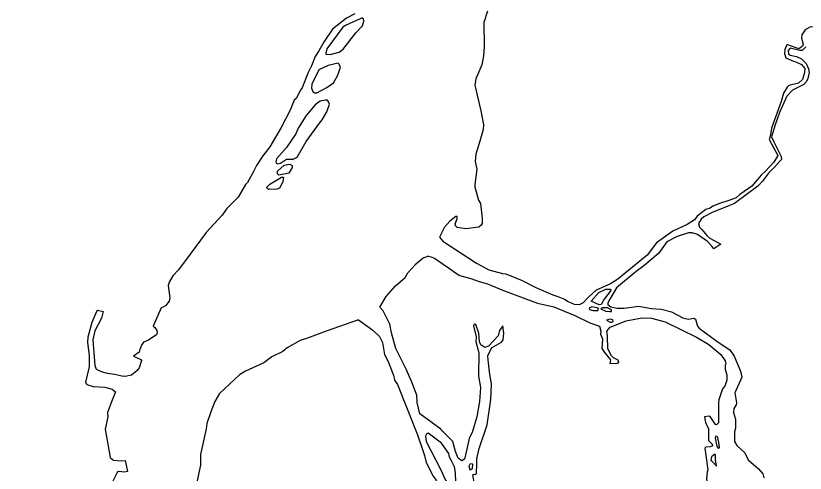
# Model space of a CAD drawing. Extents: x 0 to 2603, y -226 to 830.
# Drawn here: x 125.249 to 129.85, y 503.549 to 506.212 of the extents above; entities that cross this region are included whole.
import ezdxf

# ---------------------------------------------------------------- set-up
doc = ezdxf.new("R2010")
doc.units = 0
doc.layers.add('CT_TSH_Map_Town_Limits', color=7, linetype='Continuous')
doc.layers.add('CT_TSH_Map_Town_Text', color=7, linetype='Continuous')

msp = doc.modelspace()

# ---------------------------------------------------------------- linework, layer by layer
at = {"layer": 'CT_TSH_Map_Town_Limits'}
for points in [[(127.9977, 506.2397), (127.977, 506.1729), (127.979, 506.0325), (127.9749, 505.9798), (127.9657, 505.9271), (127.9307, 505.8447), (127.9241, 505.8086), (127.9584, 505.6592), (127.9747, 505.5768), (127.9734, 505.5497), (127.9538, 505.4828), (127.9291, 505.4056), (127.9263, 505.3631)], [(127.1762, 506.1989), (127.0947, 506.1336), (127.047, 506.0617), (127.0145, 506.0077)], [(127.1329, 506.0008), (127.1562, 506.0188), (127.2299, 506.1138), (127.2687, 506.1536), (127.2779, 506.1819), (127.2753, 506.1948), (127.2701, 506.1999), (127.238, 506.1872)], [(127.2252, 506.2246), (127.1762, 506.1989)], [(127.238, 506.1872), (127.1747, 506.1578), (127.1541, 506.1463), (127.0622, 506.0205), (127.0556, 505.9947), (127.0556, 505.9883), (127.0814, 505.9869), (127.1329, 506.0008)], [(129.9031, 506.1452), (129.8799, 506.1479), (129.849, 506.1313), (129.8308, 506.1018), (129.8281, 506.0811), (129.8384, 506.0476), (129.8345, 506.0347)], [(127.0145, 506.0077), (126.9938, 505.9743)], [(129.8525, 506.0321), (129.8317, 506.0102), (129.8189, 506.0103), (129.7623, 506.0234), (129.7494, 506.0093), (129.7519, 505.9913), (129.7621, 505.9835), (129.7995, 505.9757), (129.829, 505.9626), (129.856, 505.9342), (129.8687, 505.9032), (129.8725, 505.8827), (129.8647, 505.8467), (129.8569, 505.83), (129.8414, 505.812), (129.7756, 505.7801), (129.742, 505.7441), (129.6991, 505.6489), (129.6744, 505.577)], [(129.7417, 506.0428), (129.73, 506.0158), (129.7286, 505.9927), (129.7376, 505.9682), (129.7813, 505.9474), (129.7954, 505.9448)], [(129.8345, 506.0347), (129.8124, 506.0206), (129.7482, 506.0428), (129.7417, 506.0428)], [(126.9938, 505.9743), (126.9717, 505.9216), (126.9509, 505.8779), (126.9172, 505.7931), (126.9107, 505.7827)], [(127.134, 505.93), (127.1275, 505.9365), (127.0695, 505.9238), (127.0154, 505.8983), (126.9751, 505.8134), (126.9724, 505.7915), (126.9802, 505.7722), (126.9892, 505.7644), (127.0033, 505.7632), (127.0614, 505.7939)], [(127.0614, 505.7939), (127.1001, 505.8221), (127.1247, 505.8618), (127.1404, 505.912), (127.134, 505.93)], [(129.7954, 505.9448), (129.8276, 505.9293), (129.8468, 505.9059), (129.8454, 505.8815), (129.8338, 505.8404), (129.8106, 505.8198), (129.7551, 505.8058)], [(126.9107, 505.7827), (126.8835, 505.7314), (126.8705, 505.7212)], [(129.7551, 505.8058), (129.7447, 505.7969), (129.7226, 505.761), (129.7097, 505.7134)], [(126.8705, 505.7212), (126.8484, 505.6632), (126.7952, 505.5617), (126.7292, 505.45), (126.6878, 505.3973), (126.6515, 505.3408)], [(127.0546, 505.7217), (127.0225, 505.7142), (126.9928, 505.6937), (126.941, 505.632), (126.8945, 505.5588), (126.8801, 505.524), (126.8271, 505.4458), (126.7689, 505.379), (126.7637, 505.3622), (126.7662, 505.3532), (126.7739, 505.3494), (126.7907, 505.3544), (126.8268, 505.3775), (126.8655, 505.3773), (126.8886, 505.3888), (126.9418, 505.48)], [(126.9418, 505.48), (127.0194, 505.5879), (127.0349, 505.6072), (127.0621, 505.6522), (127.0765, 505.6985), (127.07, 505.7152), (127.0662, 505.7204), (127.0546, 505.7217)], [(129.7097, 505.7134), (129.6524, 505.5577), (129.6458, 505.5101), (129.6394, 505.4921), (129.6892, 505.3992), (129.6659, 505.3594), (129.6181, 505.3081), (129.5923, 505.285), (129.5392, 505.2207), (129.4682, 505.1721), (129.4475, 505.1529), (129.3985, 505.135), (129.356, 505.121), (129.3121, 505.1044), (129.2953, 505.0929), (129.2696, 505.0841), (129.2192, 505.0456), (129.2038, 505.025), (129.1623, 504.9969), (129.0772, 504.9572), (128.983, 504.8893), (128.9287, 504.8174), (128.7582, 504.6777), (128.7143, 504.6509), (128.6318, 504.6151), (128.5904, 504.5779), (128.5749, 504.5611)], [(129.6744, 505.577), (129.6535, 505.5075)], [(129.6535, 505.5075), (129.6676, 505.4791), (129.6816, 505.447)], [(129.6816, 505.447), (129.7098, 505.3927)], [(127.9263, 505.3631), (127.9365, 505.3193), (127.9232, 505.2305), (127.9232, 505.2138), (127.9461, 505.1391), (127.9564, 505.1185), (127.9676, 505.0309), (127.9675, 505.0025), (127.9611, 504.9935), (127.9481, 504.982), (127.8708, 504.972), (127.8219, 504.9785), (127.813, 504.9863), (127.8104, 504.9979), (127.8221, 505.0327), (127.8221, 505.043), (127.8132, 505.0429), (127.7782, 505.0161), (127.7473, 504.9814), (127.7175, 504.9235)], [(129.7046, 505.3683), (129.6696, 505.3284), (129.6348, 505.2951), (129.5998, 505.2502)], [(129.7098, 505.3927), (129.7111, 505.3746), (129.7046, 505.3683)], [(126.6515, 505.3408), (126.6307, 505.2983), (126.5983, 505.2419), (126.588, 505.2302)], [(126.7944, 505.3249), (126.8138, 505.3415), (126.846, 505.3478), (126.8602, 505.3413), (126.8601, 505.3284), (126.8393, 505.2963), (126.7813, 505.2849), (126.7737, 505.2926), (126.7737, 505.3081), (126.7944, 505.3249)], [(126.7297, 505.231), (126.798, 505.2721), (126.8084, 505.2732), (126.8057, 505.2462), (126.7849, 505.209), (126.7707, 505.2025), (126.7231, 505.2015), (126.7116, 505.2079), (126.7116, 505.2143), (126.7297, 505.231)], [(126.588, 505.2302), (126.5453, 505.157), (126.4794, 505.0903), (126.4521, 505.0518), (126.3579, 504.9504), (126.2647, 504.8233), (126.1973, 504.7334), (126.1638, 504.6987), (126.1431, 504.6615), (126.1366, 504.6409), (126.1465, 504.57), (126.1426, 504.5507), (126.1219, 504.5225), (126.1052, 504.5162)], [(129.5998, 505.2502), (129.5739, 505.2194), (129.4384, 505.1194), (129.4087, 505.1079)], [(129.4087, 505.1079), (129.3068, 505.0671), (129.2591, 505.0415), (129.2436, 505.0274), (129.2281, 505.0018), (129.2331, 504.9812), (129.2473, 504.967)], [(129.3049, 504.8701), (129.2805, 504.8973), (129.2227, 504.9387), (129.1906, 504.9478), (129.17, 504.9492), (129.103, 504.9262), (129.0435, 504.8955), (128.9943, 504.8274), (128.9092, 504.7557), (128.864, 504.7236), (128.7503, 504.6288), (128.7102, 504.562), (128.6985, 504.5414), (128.6984, 504.5311)], [(129.2473, 504.967), (129.2768, 504.9333), (129.2934, 504.9178), (129.3577, 504.8816)], [(127.7175, 504.9235), (127.7367, 504.899), (127.9345, 504.7721), (128.0052, 504.732), (128.0862, 504.711), (128.1055, 504.7097)], [(129.3164, 504.856), (129.3049, 504.8701)], [(129.3577, 504.8816), (129.3164, 504.856)], [(127.654, 504.8117), (127.6231, 504.8002), (127.5765, 504.7618), (127.5338, 504.7157)], [(127.654, 504.8117), (127.668, 504.8091), (127.69, 504.8001), (127.7773, 504.7405), (127.8119, 504.7147), (127.8377, 504.6991)], [(127.3708, 504.5153), (127.4072, 504.5783), (127.4615, 504.6399), (127.5183, 504.6886), (127.5338, 504.7157)], [(127.8377, 504.6991), (127.9007, 504.6821)], [(127.9007, 504.6821), (127.9495, 504.6651), (127.9985, 504.6521), (128.0911, 504.6118)], [(128.1055, 504.7097), (128.1994, 504.6707)], [(128.1994, 504.6707), (128.279, 504.6293), (128.378, 504.5864), (128.4076, 504.5772), (128.4462, 504.5617)], [(128.0911, 504.6118), (128.2903, 504.539), (128.3854, 504.5168), (128.4086, 504.5077)], [(128.602, 504.5508), (128.6472, 504.6008), (128.6872, 504.62), (128.7142, 504.6198), (128.7168, 504.6134), (128.6779, 504.5621), (128.6612, 504.5313)], [(128.4462, 504.5617), (128.468, 504.5487), (128.504, 504.5331), (128.5336, 504.5317), (128.5581, 504.5432), (128.5749, 504.5611)], [(128.6612, 504.5313), (128.6495, 504.53), (128.602, 504.5508)], [(125.7247, 504.4986), (125.7214, 504.4944), (125.6915, 504.4262)], [(125.7583, 504.49), (125.7483, 504.4505), (125.7094, 504.3772), (125.6975, 504.3257), (125.7086, 504.1763), (125.7163, 504.1545), (125.7458, 504.1401), (125.7806, 504.131), (125.8269, 504.1257), (125.8745, 504.1139)], [(125.7247, 504.4986), (125.7583, 504.49)], [(126.1052, 504.5162), (126.0962, 504.5123), (126.0494, 504.4043), (126.0583, 504.3979)], [(127.7263, 503.8046), (127.6029, 503.8951), (127.589, 503.9597), (127.5853, 504.0021), (127.5572, 504.0795), (127.524, 504.1543), (127.464, 504.2743), (127.4385, 504.3658), (127.4285, 504.4173), (127.3901, 504.4947), (127.3708, 504.5153)], [(128.4086, 504.5077), (128.5063, 504.4661), (128.595, 504.4234), (128.6503, 504.4039), (128.6579, 504.3754), (128.6566, 504.3587), (128.6681, 504.3304), (128.664, 504.275), (128.6807, 504.2505), (128.7141, 504.2078), (128.7127, 504.1976)], [(128.6146, 504.4967), (128.6416, 504.4966), (128.6455, 504.5094), (128.6057, 504.5173), (128.5902, 504.5096), (128.5928, 504.5019), (128.6146, 504.4967)], [(128.7112, 504.4898), (128.7202, 504.4911), (128.7215, 504.5001), (128.6971, 504.5119), (128.6687, 504.512), (128.6584, 504.5055), (128.688, 504.4913), (128.7112, 504.4898)], [(128.6984, 504.5311), (128.7177, 504.5169), (128.7537, 504.5103), (128.7949, 504.5101), (128.8787, 504.5214), (128.9533, 504.5069), (129.0099, 504.5043), (129.0704, 504.4886), (129.136, 504.4535), (129.1681, 504.4457), (129.2004, 504.4508), (129.2105, 504.4456)], [(128.7135, 504.4281), (128.725, 504.4281), (128.7302, 504.4344), (128.7278, 504.4422), (128.7136, 504.4461), (128.6917, 504.4398), (128.7135, 504.4281)], [(128.7642, 504.1948), (128.7604, 504.2077), (128.7321, 504.2207), (128.7205, 504.2311), (128.7001, 504.2736), (128.6978, 504.3483), (128.6927, 504.3766), (128.7121, 504.3984), (128.8062, 504.4355), (128.8978, 504.4532), (128.9531, 504.4516), (129.0341, 504.4308), (129.2167, 504.3413), (129.2886, 504.2972), (129.3579, 504.2403), (129.3836, 504.2029), (129.3874, 504.1862), (129.3835, 504.1783)], [(129.2105, 504.4456), (129.2221, 504.4056), (129.231, 504.3927), (129.3414, 504.3124), (129.4109, 504.2672), (129.4365, 504.231), (129.4721, 504.1433), (129.4798, 504.1085)], [(125.6915, 504.4262), (125.6681, 504.3413), (125.6667, 504.3117), (125.6766, 504.2318), (125.6764, 504.1687), (125.6541, 504.0787), (125.6632, 504.0658), (125.7004, 504.054), (125.7686, 504.0487), (125.8098, 504.0382)], [(126.0583, 504.3979), (126.0699, 504.3797), (126.0724, 504.3657), (126.0686, 504.3553), (126.0181, 504.3207), (125.9936, 504.3118), (125.982, 504.2938), (125.9717, 504.2694), (125.9677, 504.254), (125.9342, 504.2297), (125.9766, 504.2102), (125.9817, 504.2049), (125.9674, 504.1612), (125.957, 504.1471), (125.9234, 504.1202), (125.8861, 504.1126), (125.8745, 504.1139)], [(127.247, 504.4412), (127.0574, 504.3762), (126.9491, 504.3353), (126.9067, 504.3213), (126.8305, 504.2791), (126.8046, 504.2573), (126.7415, 504.2254), (126.6937, 504.1908), (126.588, 504.1422), (126.5518, 504.1217), (126.4368, 504.0128), (126.4083, 503.9665), (126.3849, 503.9061), (126.3627, 503.838), (126.3576, 503.8071)], [(127.247, 504.4412), (127.3305, 504.3815), (127.3689, 504.3441), (127.3856, 504.3106), (127.3981, 504.2397), (127.4187, 504.1998), (127.4518, 504.1134), (127.4569, 504.0901), (127.4735, 504.0643), (127.5896, 503.7729), (127.6164, 503.693), (127.6304, 503.6517), (127.6406, 503.6118)], [(127.9306, 504.4142), (127.9204, 504.4155), (127.9164, 504.4065), (127.9317, 504.3421), (127.9302, 504.315), (127.948, 504.2493), (127.9449, 504.1141), (127.9563, 504.0471)], [(128.0864, 504.4071), (128.0683, 504.3802), (128.0605, 504.3493), (128.0035, 504.2878), (127.9829, 504.2813), (127.9585, 504.2957), (127.9521, 504.3137), (127.9472, 504.3639), (127.9306, 504.4142)], [(128.0095, 504.1384), (128.002, 504.2079), (128.0008, 504.2324), (128.015, 504.2658), (128.0254, 504.2813), (128.0796, 504.312), (128.0886, 504.3248), (128.0927, 504.3647), (128.0864, 504.4071)], [(128.7127, 504.1976), (128.7114, 504.1873), (128.7538, 504.1885), (128.7642, 504.1948)], [(129.3835, 504.1783), (129.3834, 504.1539), (129.3936, 504.1204), (129.3934, 504.0895), (129.3805, 504.0562), (129.3675, 504.0395), (129.3467, 503.9751), (129.344, 503.9596), (129.3436, 503.8412), (129.332, 503.8309), (129.3269, 503.8323), (129.2948, 503.8788), (129.287, 503.88)], [(127.9381, 503.6416), (127.9486, 503.6918), (127.9967, 503.8307), (128.0178, 503.9773), (128.022, 504.0674), (128.0095, 504.1384)], [(129.4798, 504.1085), (129.4395, 504.0159), (129.4496, 503.958), (129.4482, 503.9464), (129.4341, 503.9246), (129.4326, 503.9027), (129.4428, 503.864), (129.4427, 503.8112)], [(125.8098, 504.0382), (125.8304, 504.0227)], [(127.9563, 504.0471), (127.9522, 503.966), (127.9364, 503.8759), (127.9103, 503.7923), (127.8909, 503.7512), (127.8752, 503.6805), (127.8647, 503.6303), (127.8492, 503.6213), (127.8273, 503.6368), (127.8107, 503.6742), (127.7968, 503.7323), (127.7403, 503.7904), (127.73, 503.7969), (127.7263, 503.8046)], [(125.8304, 504.0227), (125.807, 503.9635), (125.7836, 503.9018), (125.7848, 503.876)], [(125.7848, 503.876), (125.7743, 503.8234), (125.769, 503.804), (125.7981, 503.6404), (125.8173, 503.6237), (125.8675, 503.6196), (125.8869, 503.622), (125.9008, 503.5576)], [(129.287, 503.88), (129.2627, 503.8775), (129.2676, 503.8441), (129.2868, 503.8066), (129.2865, 503.7397), (129.3071, 503.7178), (129.3096, 503.7087), (129.2955, 503.7023), (129.2696, 503.6998), (129.2645, 503.6947), (129.2821, 503.5672), (129.2781, 503.5569)], [(126.3576, 503.8071), (126.3261, 503.6577), (126.3258, 503.5959), (126.2931, 503.4428), (126.2774, 503.385), (126.2708, 503.336), (126.2657, 503.3168), (126.2588, 503.2268), (126.2574, 503.2022), (126.2509, 503.192), (126.2509, 503.1687), (126.2675, 503.161), (126.2766, 503.1635)], [(129.4427, 503.8112), (129.4375, 503.7894), (129.4385, 503.7327), (129.4512, 503.7095), (129.4974, 503.6669), (129.5179, 503.6255), (129.5782, 503.5738), (129.6026, 503.5441), (129.6089, 503.5221)], [(127.7899, 503.6164), (127.7771, 503.6422), (127.7721, 503.6628), (127.7298, 503.7235), (127.6515, 503.7817), (127.6398, 503.7753), (127.6372, 503.7598), (127.641, 503.7328), (127.7241, 503.5728), (127.7534, 503.5084), (127.774, 503.4735), (127.7995, 503.4245), (127.806, 503.4155), (127.8163, 503.4296), (127.8115, 503.5532), (127.8066, 503.5855), (127.7899, 503.6164)], [(129.3483, 503.7163), (129.3407, 503.7575), (129.3292, 503.7641), (129.3253, 503.7551), (129.3341, 503.7048), (129.3443, 503.6918), (129.3508, 503.6982), (129.3483, 503.7163)], [(128.3103, 503.3183), (128.2898, 503.3313), (128.138, 503.3846), (128.0492, 503.4055), (127.9683, 503.4458), (127.9464, 503.4626), (127.9195, 503.4961), (127.9133, 503.5387), (127.9197, 503.5425), (127.9287, 503.5412), (127.9339, 503.5476), (127.9354, 503.6043), (127.9355, 503.6274), (127.9381, 503.6416)], [(129.3273, 503.6262), (129.3262, 503.6545), (129.3224, 503.6585), (129.3029, 503.6431), (129.3004, 503.6251), (129.3247, 503.5992), (129.3323, 503.5902), (129.3273, 503.6262)], [(127.6406, 503.6118), (127.6814, 503.5318), (127.6981, 503.5073), (127.725, 503.4492), (127.7452, 503.3796), (127.7543, 503.3615), (127.7667, 503.2663), (127.7596, 503.0576), (127.7451, 502.9754), (127.7308, 502.9393), (127.5873, 502.7995)], [(127.8916, 503.5903), (127.8994, 503.6045), (127.911, 503.6031), (127.9082, 503.5734), (127.8966, 503.5658), (127.8927, 503.5837), (127.8916, 503.5903)], [(125.9008, 503.5576), (125.8814, 503.5539), (125.848, 503.5578), (125.8403, 503.5526), (125.8078, 503.491), (125.778, 503.4345), (125.769, 503.4087), (125.7625, 503.4023), (125.7572, 503.3611), (125.6974, 503.2313), (125.6831, 503.1863), (125.7127, 503.1578), (125.6983, 503.1026), (125.6905, 503.0909), (125.639, 503.095), (125.6197, 503.099)], [(129.2781, 503.5569), (129.2741, 503.5145), (129.2793, 503.4938), (129.2986, 503.4848), (129.3139, 503.4821)]]:
    msp.add_lwpolyline(points, dxfattribs=at)

# ---------------------------------------------------------------- texts
at = {"layer": 'CT_TSH_Map_Town_Text'}
msp.add_text('STRATFORD', height=1.35, rotation=53.409, dxfattribs=at).set_placement((121.564, 502.6976))

doc.saveas('drawing.dxf')
